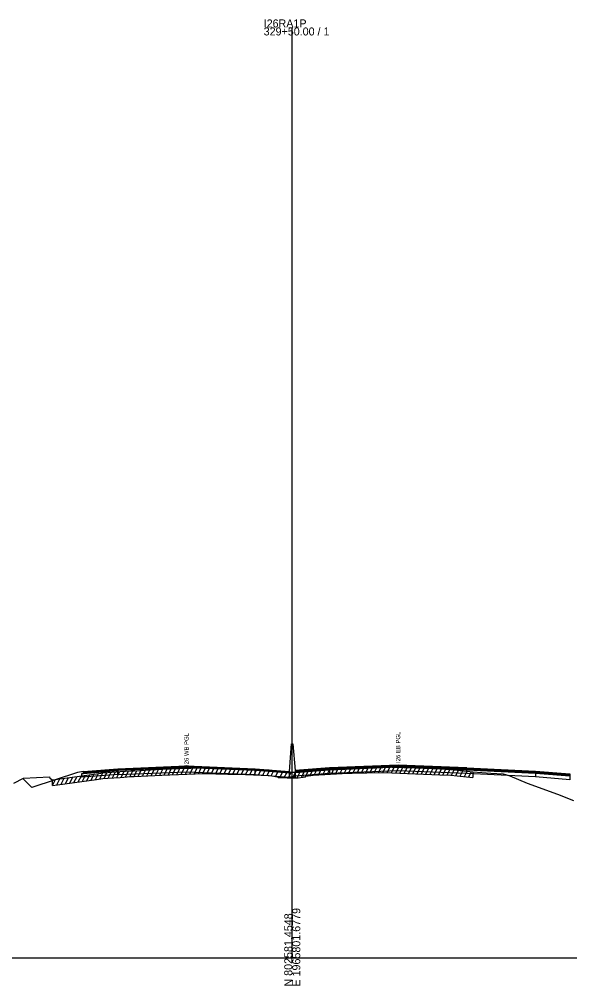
# Model space of a CAD drawing. Extents: x 1017 to 19997, y -1947 to 50737.
# Drawn here: x 12504.6 to 12697, y 29490.3 to 29828.3 of the extents above; entities that cross this region are included whole.
import ezdxf

# ---------------------------------------------------------------- set-up
doc = ezdxf.new("R2010")
doc.units = 0
for name, color, linetype in [('RD_GPK_XS_Cell', 7, 'Continuous'), ('RD_XS_Base', 7, 'Continuous'), ('RD_XS_ExGround', 7, 'Continuous'), ('RD_XS_ExPaveRet', 7, 'Continuous'), ('RD_XS_Greenside', 7, 'Continuous'), ('RD_XS_MedBWall', 7, 'Continuous'), ('RD_XS_Pave', 7, 'Continuous'), ('RD_XS_PaveOvlay', 7, 'Continuous'), ('RD_XS_TieSlope', 7, 'Continuous'), ('RD_XS_TX_Notes', 7, 'Continuous')]:
    doc.layers.add(name, color=color, linetype=linetype)

msp = doc.modelspace()

# ---------------------------------------------------------------- linework, layer by layer
at = {"layer": 'RD_GPK_XS_Cell'}
for p, q in [((12600, 29500), (12600, 29825.48)), ((12000, 29500), (12600, 29500)), ((12600, 29500), (13200, 29500))]:
    msp.add_line(p, q, dxfattribs=at)
at = {"layer": 'RD_XS_Base'}
for points in [[(12587, 29565.53), (12563, 29566.5), (12539, 29565.52)], [(12601, 29564.9), (12613, 29565.84)], [(12613, 29565.84), (12637, 29566.81), (12661, 29565.84)], [(12613, 29565.84), (12613, 29564.5)], [(12661, 29565.84), (12685, 29564.64)], [(12661, 29564.5), (12661, 29565.84)], [(12526.45, 29564.53), (12526.95, 29564.57), (12538.95, 29565.52)], [(12526.45, 29563.19), (12526.45, 29564.53)], [(12538.95, 29564.18), (12526.45, 29563.19)], [(12538.95, 29565.52), (12539, 29565.52)], [(12538.95, 29564.18), (12538.95, 29565.52)], [(12539, 29564.18), (12538.95, 29564.18)], [(12539, 29565.52), (12539, 29564.18)], [(12539, 29564.18), (12563, 29565.16), (12587, 29564.19)], [(12587, 29564.19), (12587, 29565.53)], [(12599, 29564.59), (12587, 29565.53)], [(12587, 29564.19), (12599, 29563.25)], [(12599, 29563.25), (12599, 29564.59)], [(12601, 29563.56), (12601, 29564.9)], [(12613, 29564.5), (12601, 29563.56)], [(12661, 29564.5), (12637, 29565.47), (12613, 29564.5)], [(12685, 29563.3), (12661, 29564.5)], [(12685, 29564.64), (12685, 29563.3)], [(12685, 29564.64), (12697, 29563.68)], [(12697, 29562.34), (12685, 29563.3)], [(12697, 29563.68), (12697, 29562.34)]]:
    msp.add_lwpolyline(points, dxfattribs=at)
at = {"layer": 'RD_XS_ExGround'}
msp.add_lwpolyline([(12502.62, 29561.12), (12506.04, 29562.86), (12515.15, 29563.36), (12515.25, 29562.86), (12516.17, 29562.34), (12517.96, 29562.58), (12531.49, 29564.46), (12533.7, 29564.75), (12535.48, 29564.85), (12539.86, 29565.18), (12543.58, 29565.43), (12544.68, 29565.48), (12554.44, 29565.98), (12557.13, 29566.1), (12560.24, 29566.22), (12568.96, 29566.5), (12577.52, 29566.34), (12580.63, 29566.26), (12583.59, 29566.13), (12591.94, 29565.8), (12592.81, 29565.7), (12594.88, 29565.41), (12595.11, 29565.14), (12596.25, 29565.09), (12598.23, 29565.03), (12600, 29564.99), (12601.04, 29564.95), (12602.02, 29565.03), (12603.84, 29565.22), (12603.94, 29565.33), (12604.6, 29565.37), (12604.71, 29565.56), (12606.5, 29565.8), (12607.29, 29565.91), (12617.44, 29566.5), (12619.29, 29566.6), (12620.99, 29566.64), (12631.26, 29566.84), (12634.77, 29566.74), (12643.04, 29566.46), (12651.59, 29566.1), (12655.39, 29565.93), (12657.68, 29565.7), (12663.13, 29565.08), (12669.4, 29564.69), (12673.72, 29564.45), (12676.04, 29563.73), (12682.11, 29561.18), (12692.7, 29557.31), (12698.39, 29555.09)], dxfattribs=at)
at = {"layer": 'RD_XS_ExPaveRet'}
for p, q in [((12549.17, 29563.71), (12550.2, 29565.76)), ((12550.67, 29563.79), (12551.7, 29565.84)), ((12552.17, 29563.86), (12553.2, 29565.91)), ((12553.67, 29563.94), (12554.7, 29565.99)), ((12555.17, 29564.01), (12556.2, 29566.06)), ((12556.67, 29564.08), (12557.69, 29566.13)), ((12558.17, 29564.14), (12559.19, 29566.18)), ((12559.67, 29564.2), (12560.69, 29566.24)), ((12561.17, 29564.25), (12562.19, 29566.28)), ((12562.67, 29564.3), (12563.69, 29566.33)), ((12564.17, 29564.35), (12565.19, 29566.38)), ((12565.67, 29564.39), (12566.69, 29566.43)), ((12567.17, 29564.44), (12568.19, 29566.47)), ((12568.67, 29564.49), (12569.67, 29566.49)), ((12570.17, 29564.48), (12571.16, 29566.46)), ((12571.67, 29564.45), (12572.66, 29566.43)), ((12573.17, 29564.42), (12574.16, 29566.4)), ((12574.67, 29564.39), (12575.66, 29566.37)), ((12576.17, 29564.36), (12577.16, 29566.35)), ((12577.67, 29564.34), (12578.66, 29566.31)), ((12579.17, 29564.3), (12580.16, 29566.27)), ((12580.67, 29564.26), (12581.65, 29566.22)), ((12582.17, 29564.2), (12583.15, 29566.15)), ((12583.67, 29564.13), (12584.65, 29566.09)), ((12585.17, 29564.07), (12586.15, 29566.03)), ((12586.67, 29564.01), (12587.65, 29565.97)), ((12588.17, 29563.95), (12589.15, 29565.91)), ((12589.67, 29563.89), (12590.65, 29565.85)), ((12591.17, 29563.83), (12592.14, 29565.77)), ((12606.17, 29563.75), (12607.25, 29565.91)), ((12607.67, 29563.94), (12608.7, 29566)), ((12609.17, 29564.02), (12610.2, 29566.08)), ((12610.67, 29564.11), (12611.7, 29566.17)), ((12612.17, 29564.2), (12613.2, 29566.25)), ((12613.67, 29564.28), (12614.7, 29566.34)), ((12615.17, 29564.37), (12616.2, 29566.43)), ((12616.67, 29564.45), (12617.7, 29566.51)), ((12618.17, 29564.54), (12619.2, 29566.6)), ((12619.67, 29564.61), (12620.68, 29566.63)), ((12621.17, 29564.64), (12622.18, 29566.66)), ((12622.67, 29564.67), (12623.68, 29566.69)), ((12624.17, 29564.7), (12625.18, 29566.72)), ((12625.67, 29564.73), (12626.68, 29566.75)), ((12627.17, 29564.76), (12628.18, 29566.78)), ((12628.67, 29564.79), (12629.68, 29566.81)), ((12630.17, 29564.82), (12631.18, 29566.84)), ((12631.67, 29564.83), (12632.66, 29566.8)), ((12633.17, 29564.78), (12634.16, 29566.76)), ((12634.67, 29564.74), (12635.66, 29566.71)), ((12636.17, 29564.69), (12637.16, 29566.66)), ((12637.67, 29564.64), (12638.66, 29566.61)), ((12639.17, 29564.59), (12640.16, 29566.56)), ((12640.67, 29564.54), (12641.66, 29566.51)), ((12642.17, 29564.49), (12643.16, 29566.46)), ((12643.67, 29564.44), (12644.65, 29566.39)), ((12645.17, 29564.37), (12646.15, 29566.33)), ((12646.67, 29564.31), (12647.65, 29566.27)), ((12648.17, 29564.24), (12649.15, 29566.2)), ((12649.67, 29564.18), (12650.65, 29566.14)), ((12651.17, 29564.11), (12652.15, 29566.07)), ((12652.67, 29564.05), (12653.65, 29566.01)), ((12654.17, 29563.98), (12655.15, 29565.94)), ((12655.67, 29563.9), (12656.62, 29565.81)), ((12516.17, 29560.34), (12517.24, 29562.48)), ((12517.67, 29560.54), (12518.75, 29562.69)), ((12517.96, 29560.58), (12531.49, 29562.46)), ((12519.17, 29560.75), (12520.25, 29562.9)), ((12520.67, 29560.96), (12521.75, 29563.11)), ((12522.17, 29561.17), (12523.25, 29563.32)), ((12523.67, 29561.37), (12524.75, 29563.52)), ((12525.17, 29561.58), (12526.25, 29563.73)), ((12526.67, 29561.79), (12527.75, 29563.94)), ((12528.17, 29562), (12529.25, 29564.15)), ((12529.67, 29562.21), (12530.75, 29564.36)), ((12531.17, 29562.42), (12532.24, 29564.56)), ((12531.49, 29562.46), (12533.7, 29562.75)), ((12532.67, 29562.62), (12533.74, 29564.75)), ((12533.7, 29562.75), (12535.48, 29562.85)), ((12534.17, 29562.78), (12535.2, 29564.83)), ((12535.48, 29562.85), (12539.86, 29563.18)), ((12535.67, 29562.86), (12536.71, 29564.94)), ((12537.17, 29562.98), (12538.21, 29565.06)), ((12538.67, 29563.09), (12539.71, 29565.17)), ((12539.86, 29563.18), (12543.58, 29563.43)), ((12540.17, 29563.2), (12541.21, 29565.27)), ((12541.67, 29563.3), (12542.71, 29565.37)), ((12543.17, 29563.4), (12544.2, 29565.46)), ((12543.58, 29563.43), (12544.68, 29563.48)), ((12544.67, 29563.48), (12545.7, 29565.53)), ((12544.68, 29563.48), (12554.44, 29563.98)), ((12546.17, 29563.56), (12547.2, 29565.61)), ((12547.67, 29563.63), (12548.7, 29565.69)), ((12554.44, 29563.98), (12557.13, 29564.1)), ((12557.13, 29564.1), (12560.24, 29564.22)), ((12560.24, 29564.22), (12568.96, 29564.5)), ((12568.96, 29564.5), (12577.52, 29564.34)), ((12577.52, 29564.34), (12580.63, 29564.26)), ((12580.63, 29564.26), (12583.59, 29564.13)), ((12583.59, 29564.13), (12591.94, 29563.8)), ((12591.94, 29563.8), (12592.81, 29563.7)), ((12592.67, 29563.71), (12593.61, 29565.59)), ((12592.81, 29563.7), (12594.88, 29563.41)), ((12594.17, 29563.51), (12595.03, 29565.23)), ((12594.88, 29563.41), (12595.11, 29563.14)), ((12595.11, 29563.14), (12596.25, 29563.09)), ((12595.67, 29563.12), (12596.65, 29565.08)), ((12596.25, 29563.09), (12598.23, 29563.03)), ((12597.17, 29563.07), (12598.16, 29565.04)), ((12598.23, 29563.03), (12600, 29562.99)), ((12598.67, 29563.02), (12599.66, 29565)), ((12600, 29562.99), (12601.04, 29562.95)), ((12600.17, 29562.98), (12601.16, 29564.96)), ((12601.04, 29562.95), (12602.02, 29563.03)), ((12601.67, 29563), (12602.72, 29565.1)), ((12602.02, 29563.03), (12603.84, 29563.22)), ((12603.17, 29563.15), (12604.27, 29565.35)), ((12603.84, 29563.22), (12603.94, 29563.33)), ((12603.94, 29563.33), (12604.6, 29563.37)), ((12604.6, 29563.37), (12604.71, 29563.56)), ((12604.67, 29563.49), (12605.78, 29565.7)), ((12604.71, 29563.56), (12606.5, 29563.8)), ((12606.5, 29563.8), (12607.29, 29563.91)), ((12607.29, 29563.91), (12617.44, 29564.5)), ((12617.44, 29564.5), (12619.29, 29564.6)), ((12619.29, 29564.6), (12620.99, 29564.64)), ((12620.99, 29564.64), (12631.26, 29564.84)), ((12631.26, 29564.84), (12634.77, 29564.74)), ((12634.77, 29564.74), (12643.04, 29564.46)), ((12643.04, 29564.46), (12651.59, 29564.1)), ((12651.59, 29564.1), (12655.39, 29563.93)), ((12655.39, 29563.93), (12657.68, 29563.7)), ((12657.17, 29563.75), (12658.12, 29565.65)), ((12657.68, 29563.7), (12663.13, 29563.08)), ((12658.67, 29563.59), (12659.62, 29565.48)), ((12660.17, 29563.42), (12661.12, 29565.31)), ((12661.67, 29563.25), (12662.62, 29565.14)), ((12663.13, 29565.08), (12663.13, 29563.08)), ((12516.17, 29560.34), (12516.17, 29562.34)), ((12516.17, 29560.34), (12517.96, 29560.58))]:
    msp.add_line(p, q, dxfattribs=at)
at = {"layer": 'RD_XS_Greenside'}
for points in [[(12524.95, 29564.92), (12508.95, 29559.59)], [(12526.95, 29565.24), (12524.95, 29564.92)]]:
    msp.add_lwpolyline(points, dxfattribs=at)
at = {"layer": 'RD_XS_MedBWall'}
for points in [[(12599, 29565.24), (12599.75, 29574.9), (12600.25, 29574.9), (12601, 29565.56)], [(12599, 29563.24), (12599, 29565.24)], [(12601, 29563.24), (12599, 29563.24)], [(12601, 29565.56), (12601, 29563.24)]]:
    msp.add_lwpolyline(points, dxfattribs=at)
at = {"layer": 'RD_XS_Pave'}
for points in [[(12526.95, 29564.91), (12538.95, 29565.86)], [(12538.95, 29565.86), (12538.95, 29565.52)], [(12538.95, 29565.86), (12539, 29565.86)], [(12539, 29565.86), (12563, 29566.83), (12587, 29565.87)], [(12587, 29565.53), (12563, 29566.5), (12539, 29565.52)], [(12539, 29565.52), (12539, 29565.86)], [(12587, 29565.87), (12599, 29564.93)], [(12587, 29565.53), (12587, 29565.87)], [(12613, 29566.18), (12601, 29565.24)], [(12601, 29564.9), (12613, 29565.84)], [(12661, 29566.18), (12637, 29567.14), (12613, 29566.18)], [(12613, 29565.84), (12637, 29566.81), (12661, 29565.84)], [(12613, 29566.18), (12613, 29565.84)], [(12661, 29566.18), (12685, 29564.98)], [(12661, 29565.84), (12661, 29566.18)], [(12685, 29564.64), (12661, 29565.84)], [(12538.95, 29565.52), (12526.95, 29564.57)], [(12526.95, 29564.57), (12526.95, 29564.91)], [(12539, 29565.52), (12538.95, 29565.52)], [(12599, 29564.59), (12587, 29565.53)], [(12599, 29564.93), (12599, 29564.59)], [(12601, 29565.24), (12601, 29564.9)], [(12685, 29564.98), (12685, 29564.64)], [(12685, 29564.98), (12697, 29564.02)], [(12697, 29563.68), (12685, 29564.64)], [(12697, 29564.02), (12697, 29563.68)]]:
    msp.add_lwpolyline(points, dxfattribs=at)
at = {"layer": 'RD_XS_PaveOvlay'}
for points in [[(12526.95, 29565.24), (12538.95, 29566.2)], [(12538.95, 29565.86), (12526.95, 29564.91)], [(12539, 29566.2), (12538.95, 29566.2)], [(12538.95, 29566.2), (12538.95, 29565.86)], [(12538.95, 29565.86), (12539, 29565.86)], [(12539, 29566.2), (12563, 29567.16), (12587, 29566.2)], [(12587, 29565.87), (12563, 29566.83), (12539, 29565.86)], [(12539, 29565.86), (12539, 29566.2)], [(12587, 29566.2), (12599, 29565.24)], [(12587, 29565.87), (12587, 29566.2)], [(12599, 29564.93), (12587, 29565.87)], [(12613, 29566.52), (12601, 29565.56)], [(12601, 29565.24), (12613, 29566.18)], [(12661, 29566.52), (12637, 29567.48), (12613, 29566.52)], [(12613, 29566.18), (12637, 29567.14), (12661, 29566.18)], [(12613, 29566.52), (12613, 29566.18)], [(12661, 29566.18), (12661, 29566.52)], [(12661, 29566.52), (12685, 29565.32)], [(12685, 29564.98), (12661, 29566.18)], [(12526.95, 29564.91), (12526.95, 29565.24)], [(12599, 29565.24), (12599, 29564.93)], [(12601, 29565.56), (12601, 29565.24)], [(12685, 29565.32), (12697, 29564.36)], [(12685, 29564.98), (12685, 29565.32)], [(12697, 29564.02), (12685, 29564.98)], [(12697, 29564.36), (12697, 29564.02)]]:
    msp.add_lwpolyline(points, dxfattribs=at)
at = {"layer": 'RD_XS_TieSlope'}
msp.add_lwpolyline([(12508.95, 29559.59), (12505.8, 29562.74)], dxfattribs=at)

# ---------------------------------------------------------------- texts
at = {"layer": 'RD_GPK_XS_Cell'}
for s, p in [('I26RA1P', (12590, 29825.48)), ('329+50.00 / 1', (12590, 29822.68))]:
    msp.add_text(s, height=2.8, dxfattribs=at).set_placement(p)
for s, p in [('N 802581.4548', (12600, 29490)), ('E 1965801.6779', (12602.8, 29490))]:
    msp.add_text(s, height=2.8, rotation=90, dxfattribs=at).set_placement(p)
at = {"layer": 'RD_XS_TX_Notes'}
for s, p in [('I26 WB PGL', (12563.75, 29567.16)), ('I26 EB PGL', (12637.75, 29568.21))]:
    msp.add_text(s, height=1.5, rotation=90, dxfattribs=at).set_placement(p)

doc.saveas('drawing.dxf')
